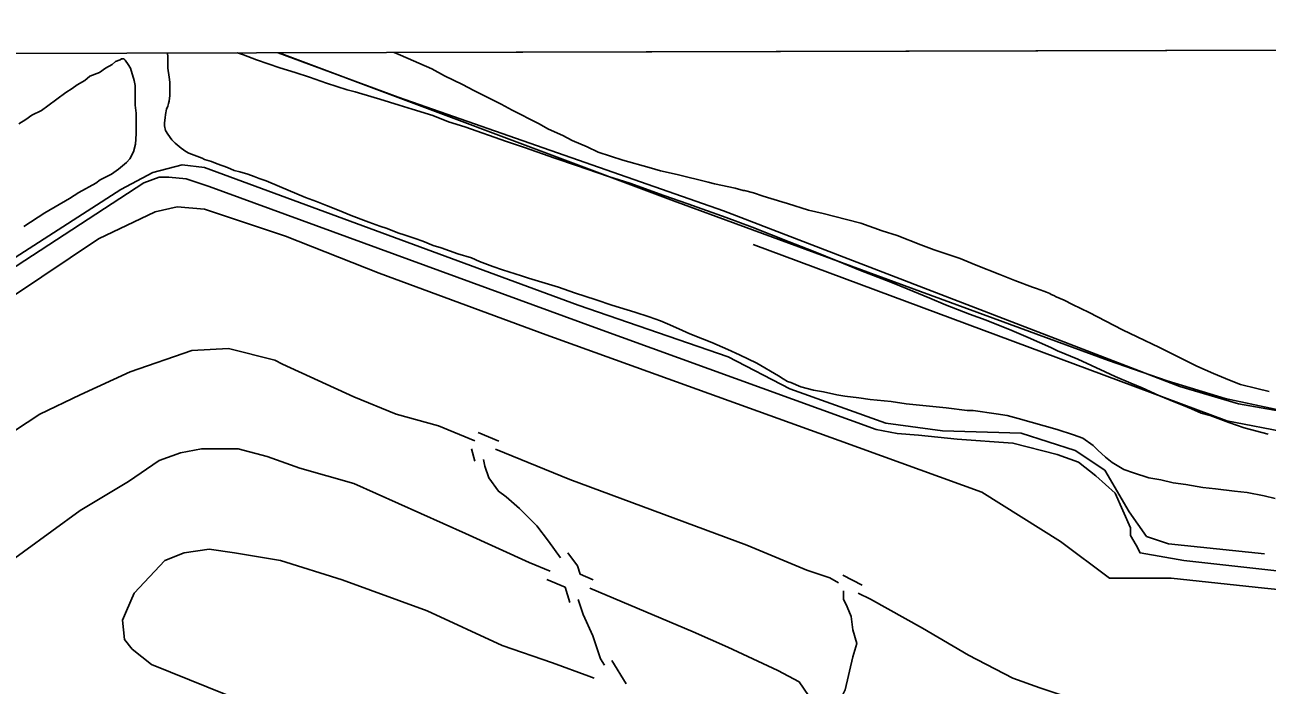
# Model space of a CAD drawing. Extents: x 3355677 to 3393573, y 612928 to 638357.
# Drawn here: x 3372816 to 3374925, y 635458 to 636579 of the extents above; entities that cross this region are included whole.
import ezdxf

# ---------------------------------------------------------------- set-up
doc = ezdxf.new("R2010")
doc.units = 0
for name, color, linetype in [('V-GRID-FRAM', 7, 'Continuous'), ('V-ROAD-CNTR', 7, 'Continuous'), ('V-SITE-VEGE', 7, 'Continuous'), ('V-TOPO-SHOR', 7, 'Continuous')]:
    doc.layers.add(name, color=color, linetype=linetype)

msp = doc.modelspace()

# ---------------------------------------------------------------- linework, layer by layer
at = {"layer": 'V-GRID-FRAM'}
msp.add_lwpolyline([(3359767.9, 636495.9), (3391341.6, 636578.5), (3391397.2, 618394.8), (3359807.6, 618312.1), (3359767.9, 636495.9)], dxfattribs=at)
at = {"layer": 'V-ROAD-CNTR'}
for p, q in [((3373620.8, 635871.8), (3373585.6, 635886.3)), ((3373574.1, 635858.6), (3373580.1, 635837.5)), ((3374237.5, 635627.3), (3374204.7, 635644.2)), ((3373837.1, 635459.9), (3373812.5, 635499.6))]:
    msp.add_line(p, q, dxfattribs=at)
for points in [[(3373246, 636531.1), (3373449.7, 636455.7), (3374002.2, 636262.7), (3374777, 635964.5), (3374876.4, 635935.3), (3374975.8, 635917.7), (3375282.8, 635876.8), (3376119, 635800.8), (3376358.7, 635777.4), (3376525.4, 635762.8), (3376595.5, 635759.9), (3376665.7, 635759.9), (3376788.5, 635762.8), (3376917.1, 635795), (3377022.4, 635824.2), (3377852.7, 636163.3), (3378706.2, 636545.4)], [(3378829.3, 636545.8), (3377687.5, 636089.9), (3377178.1, 635887.8), (3377057.7, 635844.7), (3376931.2, 635804.6), (3376817.3, 635778.5), (3376742.3, 635770.1), (3376674.9, 635764.9), (3376602.3, 635761.3), (3376528.7, 635764.6), (3375071.8, 635905.8), (3375009, 635914.1), (3374938.9, 635926.3), (3374853.8, 635944.2), (3374755.3, 635974.4), (3374655.6, 636008.5), (3373917.3, 636280), (3373247.7, 636531.1)], [(3375726.3, 635564.3), (3374783.9, 635669), (3374709.5, 635682.1), (3374702.9, 635695.2), (3374693.1, 635711.5), (3374693.1, 635724.6), (3374666.9, 635783.5), (3374634.2, 635813), (3374604.8, 635835.9), (3374568.8, 635849), (3374493.5, 635868.6), (3374398.6, 635875.1), (3374333.2, 635881.7), (3374297.2, 635885), (3374261.2, 635891.5), (3373783.5, 636064.9), (3373129.1, 636303.8), (3373089.8, 636316.9), (3373060.4, 636320.1), (3373044, 636320.1), (3373017.9, 636310.3), (3372491.1, 635966.8)], [(3372403.7, 635390.1), (3372399.4, 635400.7), (3372383.1, 635426.9), (3372347.1, 635475.9), (3372340.5, 635492.3), (3372340.5, 635511.9), (3372343.8, 635534.8), (3372366.7, 635567.6), (3372399.4, 635613.4), (3372425.6, 635642.8), (3372468.2, 635672.3), (3372841.2, 635917.7), (3372909.9, 635950.4), (3372994.9, 635989.7), (3373099.7, 636025.6), (3373161.8, 636028.9), (3373240.3, 636009.3), (3373253.4, 636002.7), (3373374.5, 635947.1), (3373446.5, 635917.7), (3373518.5, 635898), (3373579.8, 635872.5)], [(3372716.8, 635613.4), (3372909.9, 635754.1), (3372991.7, 635803.2), (3373044, 635839.1), (3373080, 635852.2), (3373116, 635858.8), (3373178.2, 635858.8), (3373227.3, 635845.7), (3373282.9, 635826.1), (3373374.5, 635799.9), (3373564.3, 635714.8), (3373672.3, 635665.7), (3373707.8, 635650.8)], [(3373615.2, 635857.9), (3373741, 635806.4), (3374042, 635695.2), (3374143.4, 635652.6), (3374182.7, 635639.5), (3374197.3, 635631.2)], [(3373725.6, 635673.6), (3373705, 635701.7), (3373685.3, 635727.9), (3373655.9, 635757.3), (3373633, 635777), (3373619.9, 635786.8), (3373603.5, 635809.7), (3373597, 635829.3), (3373594.8, 635840.4)], [(3373577.4, 635292.7), (3373515.2, 635305.8), (3373315.6, 635377.8), (3373030.9, 635492.3), (3372998.2, 635518.5), (3372985.1, 635534.8), (3372981.9, 635567.6), (3372988.4, 635583.9), (3373001.5, 635613.4), (3373053.8, 635669), (3373086.6, 635682.1), (3373129.1, 635688.6), (3373171.6, 635682.1), (3373250.2, 635669), (3373354.9, 635636.3), (3373498.8, 635583.9), (3373626.4, 635525), (3373711.5, 635495.6), (3373773.7, 635472.7), (3373782.7, 635469.1)], [(3373780.7, 635636.2), (3373758.7, 635645.8), (3373754.3, 635659.8), (3373737.7, 635682.4)], [(3373702, 635636.9), (3373733.1, 635623.7), (3373741.2, 635598)], [(3373774.9, 635622.4), (3373950.4, 635547.9), (3374009.3, 635521.8), (3374094.3, 635482.5), (3374130.3, 635462.9), (3374146.7, 635440), (3374163.1, 635423.6), (3374228.5, 635351.6)], [(3374163.1, 635423.6), (3374189.2, 635417.1), (3374195.8, 635420.3), (3374199, 635430.1), (3374208.9, 635449.8), (3374221.9, 635505.4), (3374228.5, 635528.3), (3374221.9, 635551.2), (3374218.7, 635574.1), (3374212.1, 635590.5), (3374205.6, 635603.6), (3374205.6, 635617.6)], [(3374230.8, 635613.8), (3374251.4, 635603.6), (3374339.7, 635554.5), (3374418.3, 635508.7), (3374493.5, 635469.4), (3374539.3, 635453), (3374627.7, 635423.6), (3374761.8, 635397.4), (3374833.8, 635387.6), (3375075.9, 635358.2), (3375341, 635335.3), (3375422.8, 635318.9), (3375471.9, 635305.8), (3375478.4, 635299.3), (3375484.9, 635286.2), (3375481.7, 635263.3), (3375449, 635165.1), (3375344.2, 634900.1), (3375265.7, 634697.2), (3375213.4, 634556.5), (3375118.5, 634275.1), (3375102.1, 634242.4), (3375092.3, 634229.3), (3375082.7, 634224.5)], [(3373799.8, 635491.7), (3373793.3, 635502.1), (3373780.2, 635541.4), (3373763.9, 635577.4), (3373755.4, 635602.7)]]:
    msp.add_lwpolyline(points, dxfattribs=at)
at = {"layer": 'V-SITE-VEGE'}
for p, q in [((3373057.9, 636530.7), (3373177.1, 636531)), ((3373058.6, 636524.3), (3373057.9, 636530.7)), ((3373058.7, 636505.1), (3373058.6, 636524.3)), ((3373177.1, 636531), (3373186.9, 636527.8)), ((3373186.9, 636527.8), (3373209.4, 636519.1)), ((3373209.4, 636519.1), (3373248.7, 636505.5)), ((3373443, 636531.7), (3375040.3, 636535.8)), ((3373453.8, 636526.9), (3373443, 636531.7)), ((3373506.8, 636503.7), (3373453.8, 636526.9)), ((3373061.1, 636489.9), (3373058.7, 636505.1)), ((3373248.7, 636505.5), (3373275.1, 636497.6)), ((3373275.1, 636497.6), (3373299.2, 636489.6)), ((3373528.5, 636491.8), (3373506.8, 636503.7)), ((3373061.9, 636481.1), (3373061.1, 636489.9)), ((3373062, 636458.6), (3373061.9, 636481.1)), ((3373299.2, 636489.6), (3373328.1, 636479.3)), ((3373328.1, 636479.3), (3373363.4, 636468.1)), ((3373559, 636477.4), (3373528.5, 636491.8)), ((3373578.2, 636467), (3373559, 636477.4)), ((3373061.2, 636449), (3373062, 636458.6)), ((3373363.4, 636468.1), (3373377, 636465)), ((3373377, 636465), (3373409.1, 636455.4)), ((3373409.1, 636455.4), (3373418.7, 636452.2)), ((3373624.8, 636443.9), (3373578.2, 636467)), ((3373054.9, 636426.5), (3373056.4, 636435.4)), ((3373056.4, 636435.4), (3373058.8, 636440.2)), ((3373058.8, 636440.2), (3373059.6, 636445)), ((3373059.6, 636445), (3373061.2, 636449)), ((3373418.7, 636452.2), (3373451.6, 636441.9)), ((3373451.6, 636441.9), (3373473.3, 636435.5)), ((3373473.3, 636435.5), (3373508.6, 636424.4)), ((3373643.2, 636433.5), (3373624.8, 636443.9)), ((3373688.2, 636411.2), (3373643.2, 636433.5)), ((3373053.3, 636412.1), (3373054.1, 636420.9)), ((3373053.3, 636407.3), (3373053.3, 636412.1)), ((3373054.1, 636420.9), (3373054.9, 636426.5)), ((3373508.6, 636424.4), (3373535.1, 636414)), ((3373535.1, 636414), (3373563.1, 636405.3)), ((3373705, 636401.6), (3373688.2, 636411.2)), ((3373054.9, 636399.3), (3373053.3, 636407.3)), ((3373058.9, 636392.9), (3373054.9, 636399.3)), ((3373065.4, 636383.3), (3373058.9, 636392.9)), ((3373563.1, 636405.3), (3373633.7, 636380.6)), ((3373729.1, 636390.4), (3373705, 636401.6)), ((3373745.2, 636382.4), (3373729.1, 636390.4)), ((3373071, 636377.7), (3373065.4, 636383.3)), ((3373081.4, 636368.9), (3373071, 636377.7)), ((3373089.5, 636363.3), (3373081.4, 636368.9)), ((3373633.7, 636380.6), (3373664.2, 636370.2)), ((3373664.2, 636370.2), (3373715.6, 636351.9)), ((3373770.8, 636371.3), (3373745.2, 636382.4)), ((3373789.3, 636362.5), (3373770.8, 636371.3)), ((3373094.3, 636360.9), (3373089.5, 636363.3)), ((3373116.8, 636352.1), (3373094.3, 636360.9)), ((3373120.8, 636349.7), (3373116.8, 636352.1)), ((3373132.8, 636346.5), (3373120.8, 636349.7)), ((3373715.6, 636351.9), (3373752.5, 636340)), ((3373831, 636349), (3373789.3, 636362.5)), ((3373875.9, 636336.3), (3373831, 636349)), ((3373142.4, 636342.6), (3373132.8, 636346.5)), ((3373160.1, 636336.2), (3373142.4, 636342.6)), ((3373171.3, 636331.4), (3373160.1, 636336.2)), ((3373180.9, 636329), (3373171.3, 636331.4)), ((3373194.6, 636325), (3373180.9, 636329)), ((3373752.5, 636340), (3373807, 636320.9)), ((3373895.2, 636330.7), (3373875.9, 636336.3)), ((3373923.3, 636324.3), (3373895.2, 636330.7)), ((3373205, 636321.1), (3373194.6, 636325)), ((3373213.8, 636317.9), (3373205, 636321.1)), ((3373225.9, 636313.9), (3373213.8, 636317.9)), ((3373248.3, 636304.3), (3373225.9, 636313.9)), ((3373807, 636320.9), (3373843.1, 636309.7)), ((3373843.1, 636309.7), (3373900.9, 636289)), ((3373976.2, 636311.6), (3373923.3, 636324.3)), ((3373986.6, 636308.5), (3373976.2, 636311.6)), ((3374021.9, 636301.3), (3373986.6, 636308.5)), ((3373292.5, 636285.2), (3373248.3, 636304.3)), ((3373310.9, 636278.8), (3373292.5, 636285.2)), ((3373900.9, 636289), (3373941.8, 636274.7)), ((3374035.6, 636297.4), (3374021.9, 636301.3)), ((3374038, 636297.4), (3374035.6, 636297.4)), ((3374053.2, 636293.4), (3374038, 636297.4)), ((3374069.3, 636287.8), (3374053.2, 636293.4)), ((3374101.3, 636278.3), (3374069.3, 636287.8)), ((3373327.8, 636271.6), (3373310.9, 636278.8)), ((3373352.6, 636262.1), (3373327.8, 636271.6)), ((3373941.8, 636274.7), (3374006.8, 636251.6)), ((3374111, 636275.1), (3374101.3, 636278.3)), ((3374146.3, 636263.9), (3374111, 636275.1)), ((3374171.1, 636258.4), (3374146.3, 636263.9)), ((3373367.1, 636255.7), (3373352.6, 636262.1)), ((3373386.3, 636248.5), (3373367.1, 636255.7)), ((3373400, 636243.8), (3373386.3, 636248.5)), ((3373418.4, 636236.6), (3373400, 636243.8)), ((3374006.8, 636251.6), (3374050.9, 636234.9)), ((3374211.2, 636248.1), (3374171.1, 636258.4)), ((3374235.3, 636241.7), (3374211.2, 636248.1)), ((3373431.3, 636232.6), (3373418.4, 636236.6)), ((3373448.9, 636225.4), (3373431.3, 636232.6)), ((3373461.8, 636221.5), (3373448.9, 636225.4)), ((3373478.6, 636215.9), (3373461.8, 636221.5)), ((3374050.9, 636234.9), (3374113.5, 636210.2)), ((3374271.4, 636229), (3374235.3, 636241.7)), ((3374297.1, 636221), (3374271.4, 636229)), ((3374337.2, 636205.1), (3374297.1, 636221)), ((3373491.4, 636211.1), (3373478.6, 636215.9)), ((3373509.1, 636203.9), (3373491.4, 636211.1)), ((3373522.7, 636200), (3373509.1, 636203.9)), ((3373550.8, 636189.6), (3373522.7, 636200)), ((3374113.5, 636210.2), (3374154.4, 636194.2)), ((3374359.7, 636196.3), (3374337.2, 636205.1)), ((3373574.1, 636183.2), (3373550.8, 636189.6)), ((3373587.7, 636176.9), (3373574.1, 636183.2)), ((3374154.4, 636194.2), (3374196.2, 636177.5)), ((3374403.8, 636182), (3374359.7, 636196.3)), ((3374431.1, 636170.8), (3374403.8, 636182)), ((3373610.2, 636168.1), (3373587.7, 636176.9)), ((3373627, 636162.5), (3373610.2, 636168.1)), ((3373659.1, 636152.2), (3373627, 636162.5)), ((3374196.2, 636177.5), (3374234.7, 636161.5)), ((3374234.7, 636161.5), (3374286, 636141.6)), ((3374471.2, 636154.9), (3374431.1, 636170.8)), ((3373671.2, 636148.2), (3373659.1, 636152.2)), ((3373721.7, 636133.1), (3373671.2, 636148.2)), ((3374286, 636141.6), (3374314.1, 636130.5)), ((3374496.9, 636144.5), (3374471.2, 636154.9)), ((3374526.5, 636133.4), (3374496.9, 636144.5)), ((3373749, 636123.5), (3373721.7, 636133.1)), ((3373785.9, 636111.6), (3373749, 636123.5)), ((3374314.1, 636130.5), (3374352.6, 636114.5)), ((3374533.8, 636131), (3374526.5, 636133.4)), ((3374545.8, 636126.2), (3374533.8, 636131)), ((3374550.6, 636124.6), (3374545.8, 636126.2)), ((3374556.2, 636122.2), (3374550.6, 636124.6)), ((3374558.6, 636120.6), (3374556.2, 636122.2)), ((3374562.7, 636119), (3374558.6, 636120.6)), ((3374566.7, 636116.6), (3374562.7, 636119)), ((3374580.3, 636111), (3374566.7, 636116.6)), ((3373812.4, 636102.8), (3373785.9, 636111.6)), ((3373851.7, 636090.9), (3373812.4, 636102.8)), ((3374352.6, 636114.5), (3374379.1, 636103.4)), ((3374379.1, 636103.4), (3374420, 636087.4)), ((3374594.8, 636103.9), (3374580.3, 636111)), ((3374622.8, 636090.3), (3374594.8, 636103.9)), ((3373875.7, 636082.9), (3373851.7, 636090.9)), ((3373895, 636075.8), (3373875.7, 636082.9)), ((3373911, 636069.4), (3373895, 636075.8)), ((3374420, 636087.4), (3374448.1, 636077.1)), ((3374448.1, 636077.1), (3374491.4, 636059.5)), ((3374679.8, 636060.8), (3374622.8, 636090.3)), ((3373932.7, 636059.8), (3373911, 636069.4)), ((3373944.7, 636054.2), (3373932.7, 636059.8)), ((3373966.4, 636045.5), (3373944.7, 636054.2)), ((3374491.4, 636059.5), (3374519.5, 636047.6)), ((3374704.7, 636048.8), (3374679.8, 636060.8)), ((3373982.5, 636039.1), (3373966.4, 636045.5)), ((3374009.7, 636027.1), (3373982.5, 636039.1)), ((3374519.5, 636047.6), (3374558.1, 636030.8)), ((3374742.4, 636030.5), (3374704.7, 636048.8)), ((3374029, 636018.4), (3374009.7, 636027.1)), ((3374058.7, 636004), (3374029, 636018.4)), ((3374558.1, 636030.8), (3374569.3, 636025.2)), ((3374569.3, 636025.2), (3374603.8, 636010.9)), ((3374603.8, 636010.9), (3374650.3, 635989.4)), ((3374764.9, 636019.3), (3374742.4, 636030.5)), ((3374786.6, 636008.9), (3374764.9, 636019.3)), ((3374095.6, 635982.4), (3374058.7, 636004)), ((3374650.3, 635989.4), (3374667.2, 635981.4)), ((3374805.8, 635999.3), (3374786.6, 636008.9)), ((3374833.9, 635986.6), (3374805.8, 635999.3)), ((3374103.6, 635977.7), (3374095.6, 635982.4)), ((3374110.9, 635972.9), (3374103.6, 635977.7)), ((3374116.5, 635971.3), (3374110.9, 635972.9)), ((3374133.3, 635964.1), (3374116.5, 635971.3)), ((3374667.2, 635981.4), (3374693.7, 635970.2)), ((3374693.7, 635970.2), (3374712.9, 635962.2)), ((3374861.2, 635975.4), (3374833.9, 635986.6)), ((3374879.7, 635968.2), (3374861.2, 635975.4)), ((3374907.7, 635961.1), (3374879.7, 635968.2)), ((3374155, 635958.5), (3374133.3, 635964.1)), ((3374171.8, 635955.4), (3374155, 635958.5)), ((3374194.3, 635950.6), (3374171.8, 635955.4)), ((3374207.9, 635948.2), (3374194.3, 635950.6)), ((3374232, 635945.1), (3374207.9, 635948.2)), ((3374712.9, 635962.2), (3374741, 635949.5)), ((3374741, 635949.5), (3374760.3, 635941.5)), ((3374928.6, 635956.3), (3374907.7, 635961.1)), ((3374251.2, 635942.7), (3374232, 635945.1)), ((3374286.5, 635938.8), (3374251.2, 635942.7)), ((3374312.2, 635934.9), (3374286.5, 635938.8)), ((3374380.3, 635928.6), (3374312.2, 635934.9)), ((3374415.6, 635923.9), (3374380.3, 635928.6)), ((3374760.3, 635941.5), (3374790, 635929.6)), ((3374790, 635929.6), (3374796.4, 635926.4)), ((3374796.4, 635926.4), (3374813.2, 635919.2)), ((3374426, 635923.9), (3374415.6, 635923.9)), ((3374465.3, 635918.4), (3374426, 635923.9)), ((3374483.8, 635915.2), (3374465.3, 635918.4)), ((3374502.2, 635910.4), (3374483.8, 635915.2)), ((3374568.8, 635891.4), (3374502.2, 635910.4)), ((3374813.2, 635919.2), (3374828.5, 635915.2)), ((3374828.5, 635915.2), (3374859.8, 635903.3)), ((3374596.1, 635882.6), (3374568.8, 635891.4)), ((3374859.8, 635903.3), (3374886.2, 635894.5)), ((3374886.2, 635894.5), (3374927.1, 635883.4)), ((3374612.1, 635877), (3374596.1, 635882.6)), ((3374629.8, 635864.3), (3374612.1, 635877)), ((3374637.8, 635856.3), (3374629.8, 635864.3)), ((3374650.7, 635844.3), (3374637.8, 635856.3)), ((3374661.9, 635835.5), (3374650.7, 635844.3)), ((3374682, 635823.5), (3374661.9, 635835.5)), ((3374698, 635817.9), (3374682, 635823.5)), ((3374724.5, 635809.2), (3374698, 635817.9)), ((3374744.6, 635806), (3374724.5, 635809.2)), ((3374765.4, 635801.2), (3374744.6, 635806)), ((3374787.1, 635798.1), (3374765.4, 635801.2)), ((3374815.9, 635793.3), (3374787.1, 635798.1)), ((3374837.6, 635791), (3374815.9, 635793.3)), ((3374869.7, 635787.1), (3374837.6, 635791)), ((3374891.3, 635784.7), (3374869.7, 635787.1)), ((3374920.2, 635779.2), (3374891.3, 635784.7)), ((3374938.6, 635774.4), (3374920.2, 635779.2))]:
    msp.add_line(p, q, dxfattribs=at)
msp.add_lwpolyline([(3372805.6, 636410.7), (3372817.6, 636418), (3372828, 636425.2), (3372844, 636433.3), (3372855.2, 636441.3), (3372885.6, 636463.8), (3372896, 636470.2), (3372904.8, 636476.7), (3372917.6, 636483.9), (3372926.4, 636491.2), (3372942.5, 636497.6), (3372952.9, 636504.9), (3372964.1, 636511.3), (3372969.7, 636516.1), (3372977.7, 636519.3), (3372980.1, 636520.9), (3372984.1, 636521), (3372986.5, 636518.6), (3372991.3, 636511.4), (3372995.3, 636505), (3373001.8, 636484.1), (3373003.4, 636475.3), (3373003.5, 636442.4), (3373005.1, 636428.8), (3373005.2, 636393.5), (3373003.7, 636375.9), (3373000.5, 636363.1), (3372994.1, 636351), (3372988.5, 636344.6), (3372974.9, 636333.4), (3372962.9, 636325.3), (3372943.7, 636315.6), (3372936.5, 636310), (3372907.7, 636293.9), (3372891.7, 636283.5), (3372850, 636259.3), (3372814, 636236)], dxfattribs=at)
at = {"layer": 'V-TOPO-SHOR'}
for points in [[(3372297.9, 635868.6), (3372757.4, 636156.8), (3372978.7, 636298.8), (3373033, 636328.1), (3373083.1, 636340.6), (3373120.7, 636336.4), (3373755.6, 636102.5), (3374010.3, 636014.8), (3374114.8, 635960.5), (3374277.6, 635902.1), (3374373.7, 635889.5), (3374507.4, 635885.3), (3374599.2, 635856.1), (3374649.4, 635822.7), (3374691.1, 635751.7), (3374720.4, 635709.9), (3374757.9, 635697.4), (3374920.8, 635680.7)], [(3375839.7, 635513.6), (3375797.9, 635534.5), (3375681, 635551.2), (3375292.5, 635584.6), (3374920.8, 635622.2), (3374762.1, 635638.9), (3374657.7, 635638.9), (3374574.2, 635701.6), (3374507.4, 635743.3), (3374440.5, 635785.1), (3374198.3, 635872.8), (3373701.3, 636052.4), (3373417.3, 636156.8), (3373258.6, 636219.5), (3373120.7, 636265.4), (3373074.8, 636269.6), (3373037.2, 636261.2), (3372941.1, 636215.3), (3372511, 635927.1)], [(3374052.4, 636205.8), (3374856.8, 635906.2), (3375068.1, 635865.6), (3375457.6, 635831), (3376165.4, 635761.5), (3376522.1, 635732.3)]]:
    msp.add_lwpolyline(points, dxfattribs=at)

doc.saveas('drawing.dxf')
